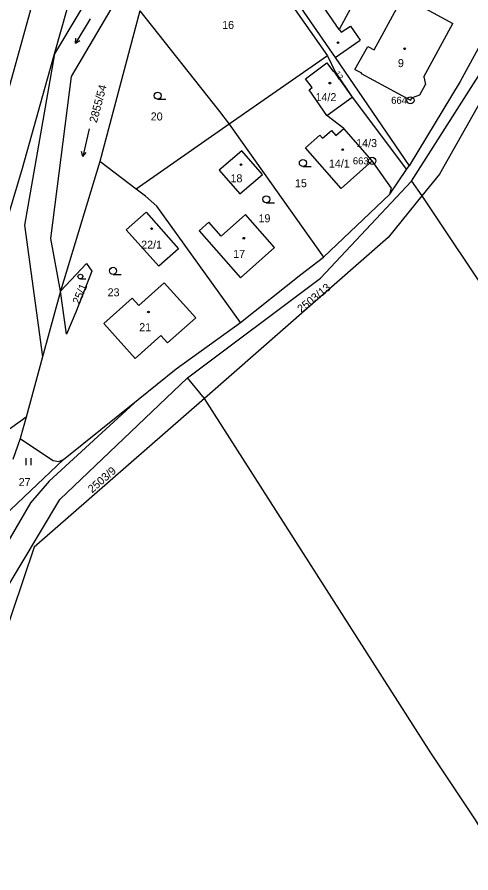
# Model space of a CAD drawing. Extents: x -562167 to -556918, y -1077891 to -1070763.
# Drawn here: x -558250.5 to -558154.2, y -1072907.9 to -1072726.2 of the extents above; entities that cross this region are included whole.
import ezdxf

# ---------------------------------------------------------------- set-up
doc = ezdxf.new("R2010")
doc.units = 0
for name, color, linetype in [('Hranice parcel', 7, 'Continuous'), ('Parcelní čísla', 7, 'Continuous'), ('Vnitřní kresba', 7, 'Continuous'), ('Značky bodu BP', 7, 'Continuous'), ('Značky budov', 7, 'Continuous'), ('Značky kultur', 7, 'Continuous')]:
    doc.layers.add(name, color=color, linetype=linetype)

msp = doc.modelspace()

# ---------------------------------------------------------------- linework, layer by layer
at = {"layer": 'Hranice parcel'}
for p, q in [((-558208.21, -1072700.54), (-558184.64, -1072734.4)), ((-558224.4, -1072724.89), (-558232.92, -1072756.88)), ((-558184.64, -1072734.4), (-558205.46, -1072748.96)), ((-558184.64, -1072734.4), (-558182.96, -1072737.8)), ((-558183.13, -1072737.92), (-558182.96, -1072737.8)), ((-558182.96, -1072737.8), (-558179.34, -1072743.17)), ((-558184.72, -1072747.08), (-558179.34, -1072743.17)), ((-558179.34, -1072743.17), (-558167.82, -1072758.56)), ((-558181.14, -1072749.84), (-558184.72, -1072747.08)), ((-558205.46, -1072748.96), (-558225.2, -1072762.76)), ((-558205.46, -1072748.96), (-558185.46, -1072777.17)), ((-558175.13, -1072756.72), (-558181.14, -1072749.84)), ((-558232.92, -1072756.88), (-558241.22, -1072784.36)), ((-558225.2, -1072762.76), (-558232.92, -1072756.88)), ((-558171.38, -1072763.79), (-558167.82, -1072758.56)), ((-558167.82, -1072758.56), (-558167.27, -1072757.74)), ((-558166.78, -1072761.01), (-558164.57, -1072764.15)), ((-558185.46, -1072777.17), (-558171.38, -1072763.79)), ((-558241.22, -1072784.36), (-558245.04, -1072798.34)), ((-558245.04, -1072798.34), (-558248.53, -1072811.13)), ((-558210.71, -1072807.14), (-558214.32, -1072802.77)), ((-558240.65, -1072820.15), (-558224.78, -1072807.4)), ((-558248.53, -1072811.13), (-558266.62, -1072824.17)), ((-558248.53, -1072811.13), (-558249.78, -1072815.69)), ((-558249.78, -1072815.69), (-558251.34, -1072820.15)), ((-558256.65, -1072835.36), (-558240.65, -1072820.15))]:
    msp.add_line(p, q, dxfattribs=at)
for points in [[(-558267.32, -1072793.05), (-558257.45, -1072753.42), (-558253.53, -1072746.32), (-558240.34, -1072698.46), (-558221.6, -1072677.94)], [(-558242.51, -1072733.98), (-558235.69, -1072709.69), (-558223.75, -1072691.93), (-558212.74, -1072683.74)], [(-558166.78, -1072761.01), (-558144.94, -1072726.7), (-558121.26, -1072689.33)], [(-558121.26, -1072689.33), (-558160.83, -1072759.52), (-558164.57, -1072764.15)], [(-558210.84, -1072690.79), (-558225.96, -1072706.28), (-558242.51, -1072733.98)], [(-558241.22, -1072784.36), (-558243.27, -1072773.23), (-558238.9, -1072738.78), (-558221.89, -1072709.76), (-558208.95, -1072697.82)], [(-558166.22, -1072717.18), (-558173.66, -1072713.07), (-558182.1, -1072728.84), (-558186.89, -1072721.89), (-558190.28, -1072724.2)], [(-558190.28, -1072724.2), (-558183, -1072734.78), (-558167.27, -1072757.74)], [(-558224.4, -1072724.89), (-558207.55, -1072746.24), (-558205.46, -1072748.96)], [(-558149.24, -1072726.55), (-558152.19, -1072732.07), (-558156.43, -1072739.84), (-558167.27, -1072757.74)], [(-558266.62, -1072824.17), (-558265.91, -1072818.94), (-558264.6, -1072809.38), (-558249.33, -1072758.25), (-558242.51, -1072733.98)], [(-558242.51, -1072733.98), (-558248.88, -1072770.36), (-558245.04, -1072798.34)], [(-558187.87, -1072741.16), (-558189.27, -1072739.3), (-558184.78, -1072735.92), (-558183.37, -1072737.79), (-558183.28, -1072737.72), (-558183.13, -1072737.92)], [(-558184.72, -1072747.08), (-558188.49, -1072741.63), (-558187.87, -1072741.16)], [(-558175.13, -1072756.72), (-558181.74, -1072762.56), (-558189.31, -1072753.92), (-558186.25, -1072751.25), (-558185.66, -1072751.93), (-558183.78, -1072750.29), (-558182.86, -1072751.35), (-558181.14, -1072749.84)], [(-558198.4, -1072759.59), (-558202.81, -1072754.59), (-558207.56, -1072758.71), (-558203.18, -1072763.72), (-558198.4, -1072759.59)], [(-558171.38, -1072763.79), (-558171.03, -1072762.49), (-558175.13, -1072756.72)], [(-558214.32, -1072802.77), (-558186.06, -1072781.66), (-558166.78, -1072761.01)], [(-558203.07, -1072791.02), (-558220.78, -1072766.36), (-558223.25, -1072764.24), (-558225.2, -1072762.76)], [(-558164.57, -1072764.15), (-558171.73, -1072773.02), (-558210.71, -1072807.14)], [(-558164.57, -1072764.15), (-558148.68, -1072788), (-558129.09, -1072816.29), (-558113.79, -1072839.16), (-558096.77, -1072866), (-558089.63, -1072883.66), (-558086.32, -1072930.01), (-558079.83, -1073011.81), (-558077.23, -1073029.04), (-558063.66, -1073061.27)], [(-558216.22, -1072775.4), (-558220.39, -1072779.09), (-558227.32, -1072771.38), (-558223.08, -1072767.61), (-558216.22, -1072775.4)], [(-558201.98, -1072768.11), (-558207.18, -1072772.69), (-558209.76, -1072769.77), (-558211.84, -1072771.6), (-558203.1, -1072781.59), (-558195.83, -1072775.14), (-558201.98, -1072768.11)], [(-558241.22, -1072784.36), (-558235.76, -1072778.52), (-558234.6, -1072780.14)], [(-558203.07, -1072791.02), (-558190.24, -1072780.88), (-558185.46, -1072777.17)], [(-558234.6, -1072780.14), (-558238.02, -1072788.85), (-558240.01, -1072793.5), (-558241.22, -1072784.36)], [(-558225.4, -1072798.68), (-558232.07, -1072791.22), (-558226.07, -1072785.9), (-558224.66, -1072787.46), (-558219.24, -1072782.6), (-558212.56, -1072790.05), (-558218.56, -1072795.37), (-558219.95, -1072793.81), (-558225.4, -1072798.68)], [(-558224.78, -1072807.4), (-558216.68, -1072800.89), (-558203.07, -1072791.02)], [(-558281.45, -1072940.89), (-558275.16, -1072918.51), (-558270.55, -1072905.04), (-558253.69, -1072849.18), (-558241.39, -1072828.59), (-558214.32, -1072802.77)], [(-558210.71, -1072807.14), (-558246.83, -1072838.76), (-558270.25, -1072908.07), (-558281.45, -1072940.89)], [(-558224.78, -1072807.4), (-558243.68, -1072824.72), (-558247.63, -1072829.36), (-558256.29, -1072844.22)], [(-558124.41, -1073068.87), (-558132.67, -1073032.91), (-558133.96, -1072989.51), (-558139.77, -1072929.78), (-558146.7, -1072907.52), (-558153.19, -1072896.66), (-558162.69, -1072882.44), (-558210.71, -1072807.14)], [(-558249.78, -1072815.69), (-558246.16, -1072818.17), (-558242.8, -1072820.31), (-558241.61, -1072820.56), (-558240.65, -1072820.15)]]:
    msp.add_lwpolyline(points, dxfattribs=at)
at = {"layer": 'Vnitřní kresba'}
for p, q in [((-558174.73, -1072733.15), (-558169.56, -1072723.67)), ((-558164.67, -1072723.95), (-558158.04, -1072727.58)), ((-558164.18, -1072738.86), (-558158.04, -1072727.58)), ((-558182.1, -1072728.84), (-558181.69, -1072729.43)), ((-558181.69, -1072729.43), (-558179.76, -1072728.11)), ((-558179.76, -1072728.11), (-558177.68, -1072731.09)), ((-558183, -1072734.78), (-558177.68, -1072731.09)), ((-558178.79, -1072737.3), (-558176.06, -1072732.43)), ((-558176.06, -1072732.43), (-558174.73, -1072733.15)), ((-558183.13, -1072737.92), (-558179.34, -1072743.17)), ((-558178.79, -1072737.3), (-558177.38, -1072738.01)), ((-558177.45, -1072738.15), (-558177.38, -1072738.01)), ((-558177.45, -1072738.15), (-558167, -1072743.86)), ((-558164.18, -1072738.86), (-558163.79, -1072740.53)), ((-558165, -1072742.72), (-558163.79, -1072740.53)), ((-558167, -1072743.86), (-558166.59, -1072743.26)), ((-558166.59, -1072743.26), (-558165, -1072742.72))]:
    msp.add_line(p, q, dxfattribs=at)
at = {"layer": 'Značky bodu BP'}
for centre, radius in [((-558167, -1072743.86), 0.75), ((-558167, -1072743.86), 0.03), ((-558175.13, -1072756.72), 0.75), ((-558175.13, -1072756.72), 0.03)]:
    msp.add_circle(centre, radius, dxfattribs=at)
at = {"layer": 'Značky budov'}
for centre in [(-558182.39, -1072731.61), (-558168.22, -1072732.93), (-558184.11, -1072740.21), (-558181.39, -1072754.34), (-558202.95, -1072757.52), (-558221.92, -1072771.11), (-558202.37, -1072773.15), (-558222.59, -1072788.81)]:
    msp.add_circle(centre, 0.175, dxfattribs=at)
at = {"layer": 'Značky kultur'}
for p, q in [((-558234.98, -1072726.59), (-558238.07, -1072731.73)), ((-558238.07, -1072731.73), (-558238, -1072730.64)), ((-558238.07, -1072731.73), (-558237.14, -1072731.15)), ((-558220.65, -1072743.63), (-558218.9, -1072743.63)), ((-558235.17, -1072749.95), (-558236.52, -1072755.8)), ((-558236.52, -1072755.8), (-558236.79, -1072754.73)), ((-558236.52, -1072755.8), (-558235.81, -1072754.96)), ((-558189.83, -1072757.93), (-558188.08, -1072757.93)), ((-558197.6, -1072765.63), (-558195.85, -1072765.63)), ((-558237.04, -1072781.78), (-558235.86, -1072781.78)), ((-558230.1, -1072780.82), (-558228.35, -1072780.82)), ((-558248.51, -1072821.32), (-558248.51, -1072819.82)), ((-558247.51, -1072821.32), (-558247.51, -1072819.82))]:
    msp.add_line(p, q, dxfattribs=at)
for centre, radius in [((-558220.65, -1072742.88), 0.75), ((-558189.83, -1072757.18), 0.75), ((-558197.6, -1072764.88), 0.75), ((-558230.1, -1072780.07), 0.75), ((-558237.04, -1072781.28), 0.502)]:
    msp.add_circle(centre, radius, dxfattribs=at)

# ---------------------------------------------------------------- texts
at = {"layer": 'Parcelní čísla'}
for s, p in [('16', (-558206.96, -1072728.72)), ('9', (-558169.67, -1072736.81)), ('14/2', (-558187.15, -1072744.04)), ('20', (-558222.11, -1072748.14)), ('14/3', (-558178.53, -1072753.8)), ('14/1', (-558184.31, -1072758.14)), ('18', (-558205.19, -1072761.27)), ('15', (-558191.5, -1072762.31)), ('19', (-558199.25, -1072769.77)), ('22/1', (-558224.14, -1072775.37)), ('17', (-558204.62, -1072777.33)), ('23', (-558231.26, -1072785.48)), ('21', (-558224.55, -1072792.88)), ('27', (-558250.13, -1072825.77))]:
    msp.add_text(s, height=1.7, dxfattribs=at).set_placement(p)
for s, height, rotation, p in [('12', 1.19, 304, (-558183.14, -1072738.14)), ('2855/54', 1.7, 75, (-558233.55, -1072748.76)), ('25/1', 1.7, 67, (-558237.24, -1072787.34)), ('2503/13', 1.7, 39, (-558190.17, -1072789.08)), ('2503/9', 1.7, 41, (-558234.54, -1072827.34))]:
    msp.add_text(s, height=height, rotation=rotation, dxfattribs=at).set_placement(p)
at = {"layer": 'Značky bodu BP'}
for s, p in [('664', (-558171.1, -1072744.61)), ('663', (-558179.23, -1072757.47))]:
    msp.add_text(s, height=1.5, dxfattribs=at).set_placement(p)

doc.saveas('drawing.dxf')
